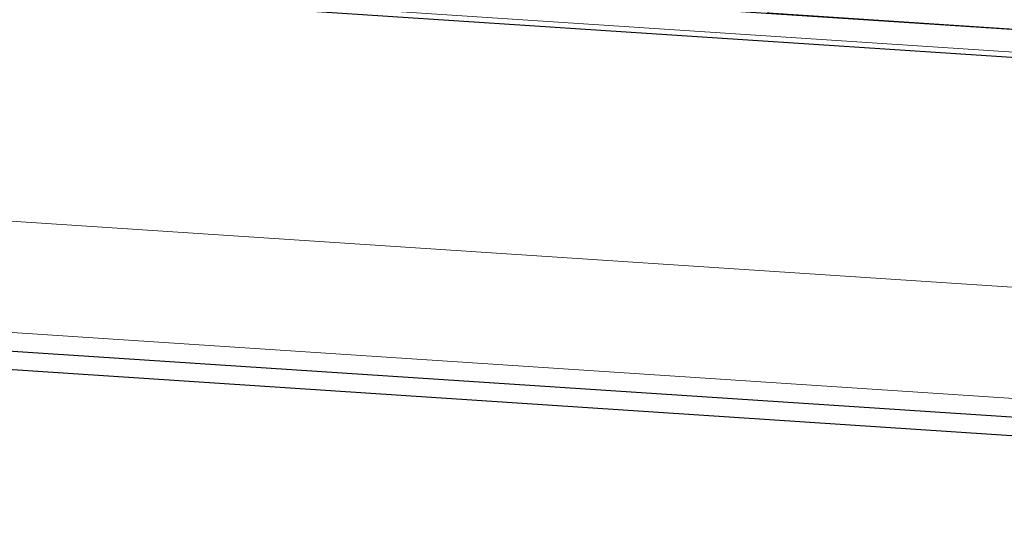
# Model space of a CAD drawing. Extents: x -1000932 to 2054797, y 285738 to 764020.
# Tile 267 of 656: x 133940 to 139259, y 536632 to 539418. Entities that reach past the tile are written whole.
import ezdxf

# ---------------------------------------------------------------- set-up
doc = ezdxf.new("R2010")
doc.units = 0
doc.header["$MEASUREMENT"] = 0
doc.layers.add('--schets pp', color=1, linetype='CONTINUOUS')
doc.layers.add('31.', color=7, linetype='CONTINUOUS')
doc.layers.add('haag', color=7, linetype='CONTINUOUS', lineweight=0, true_color=0x00f000)
doc.layers.add('optie 5', color=7, linetype='CONTINUOUS', lineweight=30)

msp = doc.modelspace()

# ---------------------------------------------------------------- linework, layer by layer
at = {"layer": '--schets pp', "ltscale": 200}
msp.add_lwpolyline([(137983.977, 539452.217), (138312.759, 544441.404), (140807.352, 544277.029), (140478.571, 539287.842)], close=True, dxfattribs=at)
at = {"layer": '31.', "color": 7, "linetype": 'Continuous', "lineweight": 18, "ltscale": 10}
msp.add_lwpolyline([(134333.915, 539572.498), (165536.29, 537516.311), (165865.071, 542505.498), (166743.196, 542447.623)], dxfattribs=at)
at = {"layer": 'haag', "color": 1, "flags": 128}
msp.add_lwpolyline([(133393.526, 548163.668), (134793.785, 548071.388), (134833.241, 548670.089), (133063.498, 548786.719), (126845.697, 538192.729), (147593.428, 536825.41), (147632.884, 537424.112), (127855.27, 538727.498), (133393.526, 548163.668)], close=True, dxfattribs=at)
at = {"layer": 'optie 5'}
for p, q in [((134491.482, 539682.496), (165424.383, 537643.953)), ((134331.943, 539542.684), (165564.194, 537484.414)), ((126677.435, 538103.601), (147586.852, 536725.627)), ((126509.172, 538014.473), (147480.493, 536632.419))]:
    msp.add_line(p, q, dxfattribs=at)

doc.saveas('drawing.dxf')
